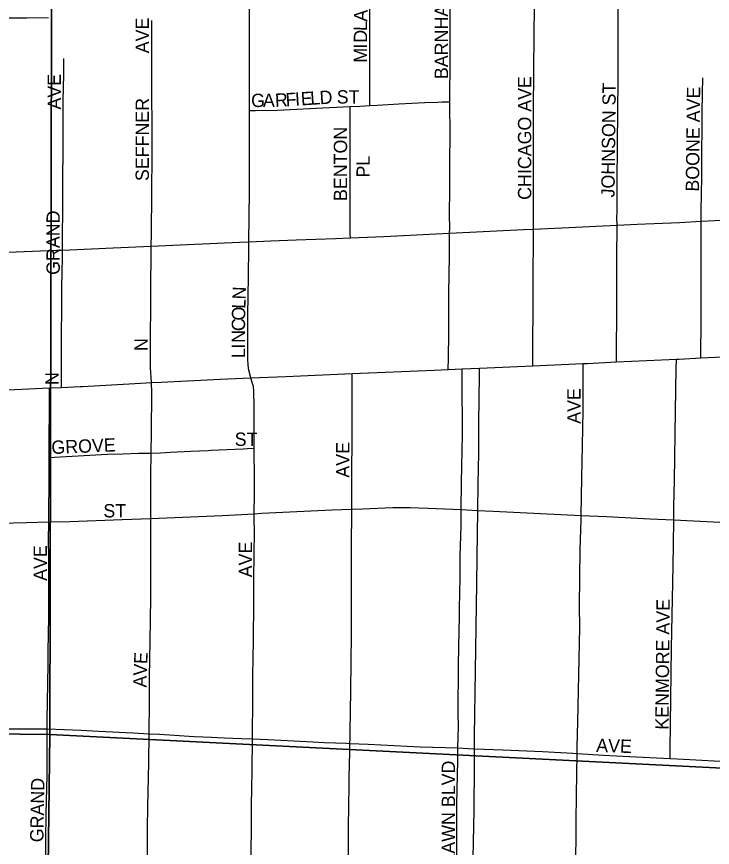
# Model space of a CAD drawing. Extents: x 1584893 to 1934202, y 663575 to 1091909.
# Drawn here: x 1798364 to 1800974, y 942000 to 945118 of the extents above; entities that cross this region are included whole.
import ezdxf

# ---------------------------------------------------------------- set-up
doc = ezdxf.new("R2010")
doc.units = 0
for name, color, linetype in [('GM_X_City_Street', 7, 'Continuous'), ('GM_X_City_Street_Text', 7, 'Continuous'), ('GM_X_Section', 7, 'Continuous'), ('GM_X_State_Route', 7, 'Continuous')]:
    doc.layers.add(name, color=color, linetype=linetype)

msp = doc.modelspace()

# ---------------------------------------------------------------- linework, layer by layer
at = {"layer": 'GM_X_City_Street'}
for points in [[(1799989.1, 944798.5), (1799988.9, 944849.8), (1799989.6, 944906.3), (1799989.6, 944948.8), (1799989.6, 945001.3), (1799989.6, 945038.2), (1799989.5, 945086.1), (1799989.5, 945130.4), (1799990.2, 945177.9), (1799990.4, 945281.6), (1799992.3, 945365.5), (1799992.2, 945418.9), (1799993.2, 945500.1), (1799993.1, 945609.8), (1799994, 945697.4), (1799993.1, 945839.6)], [(1799688.2, 944783.7), (1799688.2, 944799.3), (1799688.1, 944860.2), (1799689.1, 944904.4), (1799689.1, 944965.3), (1799689, 945022.5), (1799689, 945098), (1799689.9, 945217.9), (1799689.9, 945299), (1799689.9, 945355.3), (1799689.9, 945394)], [(1800616.1, 944335), (1800615.8, 944363.7), (1800616, 944384.1), (1800616.4, 944445.8), (1800617.1, 944529.1), (1800617.7, 944601.2), (1800618.3, 944673.2), (1800618.9, 944729.7), (1800619.6, 944801.8), (1800619.8, 944841.7), (1800620.2, 944905.9), (1800620.5, 944961.5), (1800620.4, 945088.2), (1800620.6, 945123), (1800620.9, 945162.1), (1800621.4, 945222), (1800622, 945291.4), (1800622.5, 945362.1)], [(1800302.4, 944320.3), (1800302.6, 944350.2), (1800302.8, 944382.3), (1800303, 944411.5), (1800302.9, 944463), (1800302.7, 944538.6), (1800302.5, 944598.5), (1800302.3, 944669.7), (1800302.7, 944737.4), (1800303.1, 944810.3), (1800303.5, 944869.4), (1800303.9, 944944), (1800304.7, 945020.5), (1800305.1, 945056), (1800306, 945148), (1800306.8, 945228.8), (1800307.3, 945276.6), (1800307.8, 945331.1)], [(1799237.6, 944765), (1799237.8, 944822.1), (1799237.5, 945063.1), (1799237.1, 945167.5), (1799236.5, 945233.4), (1799236.6, 945249.9)], [(1798182, 945113), (1798270.1, 945113.4), (1798401.5, 945113.8), (1798483.7, 945114.8)], [(1798868.7, 944256.5), (1798869, 944303.1), (1798870.5, 944456.2), (1798871.4, 944599.1), (1798871.4, 944726), (1798871.2, 944807.8), (1798871.3, 944977.1), (1798871.3, 945032.4), (1798871.3, 945074.8), (1798871.1, 945102.8)], [(1798535.1, 944242), (1798535.9, 944301.2), (1798536.8, 944384.2), (1798536.8, 944452.4), (1798536.7, 944529.9), (1798537.5, 944594), (1798538.6, 944658.3), (1798538.5, 944734.5), (1798538.5, 944802.8), (1798540.3, 944900.5), (1798540.3, 944960.4)], [(1800931.6, 944350.1), (1800931.7, 944383.6), (1800933, 944454.9), (1800934.1, 944515), (1800933.8, 944564.3), (1800934.5, 944625.1), (1800935.1, 944680.7), (1800936, 944759.6), (1800936.8, 944830), (1800937.5, 944888.5)], [(1799688.2, 944783.7), (1799716.2, 944785.1), (1799797.3, 944790.2), (1799895.3, 944795.4), (1799944.3, 944797.2), (1799960.5, 944797.7), (1799989.1, 944798.5)], [(1799988.1, 944305.2), (1799988.3, 944324.3), (1799988.1, 944373.5), (1799989.2, 944471.6), (1799988.8, 944580.9), (1799989.6, 944668.5), (1799989.1, 944798.5)], [(1799234.7, 944273.1), (1799236.6, 944461.3), (1799237, 944608.5), (1799237.6, 944765)], [(1799237.6, 944765), (1799259.9, 944765.5), (1799341.2, 944767.2), (1799537.1, 944776.2), (1799614.4, 944780.1)], [(1799614.4, 944780.1), (1799651.3, 944782), (1799688.2, 944783.7)], [(1799615.6, 944287.9), (1799615.4, 944303.3), (1799614.5, 944426.9), (1799614.5, 944539.3), (1799614.4, 944663.8), (1799614.4, 944721.9), (1799614.4, 944761.5), (1799614.4, 944780.1)], [(1800616.1, 944335), (1800691, 944338.6), (1800849.9, 944345.7), (1800931.6, 944350.1)], [(1800931, 943836.8), (1800931, 943883.6), (1800931.1, 943937.4), (1800931.2, 944000.8), (1800931.2, 944042.5), (1800931.3, 944131.9), (1800931.5, 944243.1), (1800931.5, 944303.9), (1800931.6, 944350.1)], [(1800931.6, 944350.1), (1800982.9, 944352.7), (1801104.7, 944359.7), (1801220.2, 944363.7)], [(1799988.1, 944305.2), (1800264.9, 944318.5), (1800302.4, 944320.3)], [(1800299.6, 943807.7), (1800299.8, 943848.3), (1800300.3, 943918.7), (1800300.8, 943995.1), (1800301.1, 944050.6), (1800301.6, 944135.7), (1800302, 944199.1), (1800302.2, 944228.7), (1800302.1, 944284.4), (1800302.4, 944320.3)], [(1800302.4, 944320.3), (1800409, 944324.7), (1800564.6, 944332.6), (1800616.1, 944335)], [(1800614.2, 943821.8), (1800614.4, 943862.3), (1800614.5, 943900.5), (1800614.8, 943969.1), (1800615.2, 944078.5), (1800615.4, 944145.4), (1800615.7, 944226.1), (1800616, 944319.9), (1800616.1, 944335)], [(1799234.7, 944273.1), (1799316.7, 944276.6), (1799412.3, 944280.1), (1799560.1, 944285.7), (1799615.6, 944287.9)], [(1799615.6, 944287.9), (1799740.6, 944293.1), (1799937.3, 944302.8), (1799988.1, 944305.2)], [(1799983, 943793.8), (1799983.4, 943836), (1799983.7, 943866.6), (1799984.5, 943899.2), (1799985.2, 944072), (1799986.1, 944158.7), (1799987.4, 944209.6), (1799987.2, 944242.5), (1799988.1, 944305.2)], [(1798535.1, 944242), (1798726, 944249.9), (1798868.7, 944256.5)], [(1798869.3, 943744.5), (1798866, 943799.2), (1798866, 943892), (1798866.8, 944055.6), (1798867.4, 944120.4), (1798868.4, 944211.8), (1798868.7, 944256.5)], [(1798868.7, 944256.5), (1799004.4, 944262.7), (1799200.1, 944270.8), (1799234.7, 944273.1)], [(1799241.7, 943762.3), (1799234.8, 943791.6), (1799231.8, 943810), (1799230.5, 943831.9), (1799231.1, 943873.6), (1799231.1, 943934.5), (1799231.1, 943999), (1799233.8, 944142.8), (1799234.5, 944248.6), (1799234.7, 944273.1)], [(1798170.5, 944225.7), (1798300.3, 944232), (1798513.3, 944241.1), (1798535.1, 944242)], [(1798531.4, 943726.2), (1798531.4, 943778.5), (1798531.4, 943821.8), (1798532.3, 943863.3), (1798532.3, 943893.7), (1798532.2, 943922.7), (1798532.3, 943956.4), (1798533.3, 943988.5), (1798533.1, 944045.8), (1798533.1, 944091.9), (1798534, 944169.4), (1798535, 944204.4), (1798535.1, 944242)], [(1800829.3, 943229.2), (1800829.4, 943235.3), (1800829.5, 943279.2), (1800831.2, 943376.6), (1800835.4, 943636.6), (1800837.9, 943795.6), (1800838.5, 943832.4)], [(1800031.6, 943267.7), (1800033.1, 943369.5), (1800036.3, 943549.5), (1800035.3, 943756.8), (1800035.1, 943796.1)], [(1800093.8, 943264.7), (1800095.1, 943365), (1800097.3, 943479.4), (1800097.8, 943577.5), (1800099.4, 943698.6), (1800100.1, 943757.1), (1800100.6, 943799)], [(1800481.4, 943246.2), (1800484.5, 943388), (1800486.5, 943507.9), (1800488.5, 943638.3), (1800488.8, 943719.2), (1800488.7, 943780.1), (1800488.7, 943816)], [(1799255.2, 943498.1), (1799254.9, 943653.1), (1799253.8, 943712.5), (1799251.6, 943729.3), (1799247.8, 943744.4), (1799241.7, 943762.3)], [(1799620.5, 943269.4), (1799620.9, 943315.8), (1799621.7, 943415.7), (1799622.6, 943521.8), (1799622.8, 943685.9), (1799622.8, 943735.1), (1799622.8, 943778)], [(1798867.8, 943479.6), (1798868.9, 943557.3), (1798871, 943706.6), (1798869.3, 943744.5)], [(1798486.1, 943463.4), (1798486.1, 943503.2), (1798486.2, 943561.3), (1798486.3, 943616), (1798486.4, 943690.7), (1798486.5, 943724.2)], [(1798486.1, 943463.4), (1798506, 943464.5), (1798704.8, 943475.8), (1798762.1, 943477.6), (1798821.1, 943478.9), (1798867.8, 943479.6)], [(1798866.7, 943234.7), (1798867.1, 943318.5), (1798867.4, 943397.5), (1798867.8, 943479.6)], [(1798867.8, 943479.6), (1798902.7, 943481.3), (1798940.2, 943483.1), (1799017.3, 943486.9), (1799082.6, 943489.8), (1799093, 943490.3), (1799213.4, 943495.7), (1799229.7, 943496.6), (1799255.2, 943498.1)], [(1799255.1, 943252.3), (1799255.2, 943282.4), (1799255.5, 943298.7), (1799255.6, 943315), (1799255.4, 943380.4), (1799255.2, 943498.1)], [(1798484.2, 943221.2), (1798484.5, 943267.9), (1798485.2, 943359.9), (1798485.7, 943418.9), (1798486, 943460.4), (1798486.1, 943463.4)], [(1799255.1, 943252.3), (1799283.7, 943253.8), (1799545.9, 943267), (1799620.5, 943269.4)], [(1799614, 942390.5), (1799614.4, 942407.1), (1799614.9, 942442), (1799615.9, 942502.8), (1799617.2, 942595.7), (1799618.6, 942686), (1799619.4, 942807), (1799619.6, 942848.9), (1799619.3, 942963.8), (1799619.3, 943123.1), (1799620.5, 943269.4)], [(1799620.5, 943269.4), (1799660.7, 943270.6), (1799775.1, 943275), (1799806.7, 943275.5), (1799840.2, 943275.6), (1799905.6, 943273.6), (1800031.6, 943267.7)], [(1800019.1, 942373.7), (1800019.6, 942411.9), (1800020.7, 942455.1), (1800020.5, 942504.2), (1800021.7, 942684.3), (1800023.9, 942815.2), (1800025.1, 942864.2), (1800025, 942896.7), (1800027.3, 943011.2), (1800027.4, 943076.6), (1800027.9, 943092.7), (1800030.7, 943206.2), (1800031.6, 943267.7)], [(1800031.6, 943267.7), (1800093.8, 943264.7)], [(1800081.2, 942370.2), (1800081.4, 942417.6), (1800088.6, 942907.8), (1800090.3, 942989.4), (1800091.5, 943087.4), (1800093.8, 943264.7)], [(1800093.8, 943264.7), (1800150.8, 943261.9), (1800481.4, 943246.2)], [(1798484.2, 943221.2), (1798562.9, 943222.6), (1798759.4, 943230.3), (1798866.7, 943234.7)], [(1798860.8, 942426.7), (1798861.2, 942459), (1798862, 942513.4), (1798862.2, 942640.4), (1798864, 942772.4), (1798867.2, 942937.2), (1798866.7, 943217), (1798866.7, 943234.7)], [(1798866.7, 943234.7), (1799136.4, 943245.4), (1799255.1, 943252.3)], [(1799248.5, 942407.3), (1799248.8, 942435.9), (1799249.6, 942536.6), (1799250.3, 942625.1), (1799251.1, 942727.5), (1799252.2, 942759.8), (1799253.3, 942936.8), (1799253.6, 942987.9), (1799254.9, 943118.3), (1799255.5, 943167.9), (1799255.1, 943249.7), (1799255.1, 943252.3)], [(1800466.1, 942352), (1800466.7, 942377.5), (1800469.2, 942471.7), (1800475.9, 942825.7), (1800475.8, 942906), (1800477.7, 943117.5), (1800481.1, 943229.4), (1800481.4, 943246.2)], [(1800481.4, 943246.2), (1800576.3, 943241.6), (1800739.6, 943233.2), (1800829.3, 943229.2)], [(1800815.3, 942333.2), (1800815.8, 942368.3), (1800820.9, 942747.3), (1800827, 943056.2), (1800827.9, 943136.8), (1800829.3, 943229.2)], [(1800829.3, 943229.2), (1801001.3, 943221.1), (1801093.2, 943217), (1801165, 943216.1), (1801175.4, 943215.9)], [(1798105.1, 943208.3), (1798139.2, 943210), (1798187, 943213.1), (1798218.5, 943214.7), (1798300.3, 943217.4), (1798400.3, 943219.6), (1798484.2, 943221.2)], [(1798478.2, 942444.8), (1798478.7, 942483.9), (1798479.3, 942542), (1798480.2, 942615.8), (1798481.4, 942685.3), (1798482.2, 942730.4), (1798483.5, 942806), (1798484.4, 942858), (1798484.1, 942962.3), (1798484, 943022.2), (1798483.8, 943093.4), (1798483.6, 943150.9), (1798484.2, 943221.2)], [(1798099.2, 942445.8), (1798114.4, 942445.4), (1798343.6, 942445.1), (1798409.1, 942445.2), (1798474.4, 942445), (1798478.2, 942444.8)], [(1798470.5, 941793.7), (1798472.1, 941880.8), (1798472.1, 941913.4), (1798473.1, 942027.1), (1798474.3, 942125.1), (1798477.5, 942271.5), (1798478.2, 942351.9), (1798478.4, 942427.4), (1798478.2, 942444.8)], [(1798478.2, 942444.8), (1798605.1, 942439.7), (1798670.4, 942436.7), (1798801.2, 942430.4), (1798860.8, 942426.7)], [(1798852.4, 941766.3), (1798852.6, 941789), (1798854.4, 941956), (1798855.1, 942070.8), (1798855.9, 942152.9), (1798859.2, 942316.8), (1798860.8, 942426.7)], [(1798860.8, 942426.7), (1798899.4, 942424.3), (1799030.2, 942416.5), (1799094.7, 942413.5), (1799142.7, 942411.2), (1799207.7, 942408.8), (1799248.5, 942407.3)], [(1799222.1, 940623.1), (1799222.8, 940635.7), (1799225.9, 940691.6), (1799226.7, 940702.9), (1799226.9, 940721.3), (1799229.8, 940997.2), (1799232.1, 941087.5), (1799233.5, 941157.9), (1799235.2, 941244.7), (1799238.1, 941435.9), (1799239.2, 941507.8), (1799240.1, 941567.6), (1799240.6, 941682.2), (1799241.2, 941773.4), (1799241.8, 941877.3), (1799243, 941971.3), (1799244.4, 942082.5), (1799245.3, 942157.1), (1799247, 942287.4), (1799248.5, 942407.3)], [(1799248.5, 942407.3), (1799305.8, 942405.2), (1799452.8, 942397.8), (1799518.4, 942394.2), (1799600.5, 942391.1), (1799614, 942390.5)], [(1799593.8, 940548.2), (1799593.9, 940583.6), (1799594, 940644.3), (1799594, 940695.6), (1799594.1, 940758.1), (1799594.7, 940811), (1799596.4, 940964.4), (1799597, 941025.5), (1799597.9, 941103.6), (1799598.9, 941195.6), (1799600.2, 941319), (1799601.7, 941455.2), (1799602.4, 941558.5), (1799603.2, 941627.2), (1799604.1, 941704.4), (1799605, 941784.3), (1799608.3, 941964.2), (1799608, 942029.8), (1799608.7, 942069.9), (1799610.1, 942162), (1799611.2, 942225.3), (1799611.7, 942261.8), (1799613.3, 942358.7), (1799614, 942390.5)], [(1799614, 942390.5), (1799682.3, 942387.7), (1799731, 942384.8), (1799877.6, 942378), (1800019.1, 942373.7)], [(1800005.2, 941130.5), (1800005.7, 941177.3), (1800006.1, 941232), (1800006.1, 941281), (1800009.1, 941362.1), (1800009.1, 941403.9), (1800010.2, 941495.1), (1800011.3, 941581), (1800012.3, 941661.8), (1800012.6, 941682.6), (1800013.5, 941754.1), (1800013.9, 941823.2), (1800014.6, 941929.2), (1800015, 941982.8), (1800015, 942074.2), (1800015.1, 942113.3), (1800015.2, 942162.2), (1800018.3, 942325.9), (1800019.1, 942373.7)], [(1800019.1, 942373.7), (1800057.9, 942371), (1800081.2, 942370.2)], [(1800064, 941133.9), (1800068.4, 941404.8), (1800070, 941633.6), (1800076.3, 941960.6), (1800079.7, 942140), (1800080.9, 942303.2), (1800081.2, 942370.2)], [(1800081.2, 942370.2), (1800189, 942366.3), (1800335.9, 942359.9), (1800450.3, 942353), (1800466.1, 942352)], [(1800453.6, 941147.5), (1800457.6, 941460.2), (1800459.2, 941788.1), (1800461.7, 941968.3), (1800462.4, 942033.4), (1800462.9, 942098.1), (1800464.2, 942196), (1800466.1, 942352)], [(1800466.1, 942352), (1800564.7, 942345.7), (1800662.8, 942341.2), (1800815.3, 942333.2)], [(1800815.3, 942333.2), (1800843, 942331.8), (1801072.3, 942320), (1801168.5, 942314.6)]]:
    msp.add_lwpolyline(points, dxfattribs=at)
at = {"layer": 'GM_X_Section'}
for points in [[(1793155.7, 947768.8), (1798501.2, 947724.3), (1798488.5, 942423.4), (1793145.7, 942483.9)], [(1803831.3, 947571.5), (1803783.9, 942158.7), (1798488.5, 942423.4), (1798501.2, 947724.3)], [(1793145.7, 942483.9), (1798488.5, 942423.4), (1798422.1, 937164.9), (1793117.6, 937197.1)], [(1798488.5, 942423.4), (1803783.9, 942158.7), (1803718.7, 937104.2), (1798422.1, 937164.9)]]:
    msp.add_lwpolyline(points, close=True, dxfattribs=at)
at = {"layer": 'GM_X_State_Route'}
for points in [[(1798610.6, 943729.8), (1798807.4, 943741.3), (1798849.7, 943743.8), (1798869.3, 943744.5), (1798906.4, 943746.6), (1799126.7, 943756.8), (1799241.7, 943762.3), (1799373.6, 943767.4), (1799622.8, 943778), (1799684.9, 943780.7), (1799930.5, 943791.5), (1799983, 943793.8), (1800035.1, 943796.1), (1800100.6, 943799), (1800299.6, 943807.7), (1800488.7, 943816), (1800504, 943816.6), (1800614.2, 943821.8), (1800838.5, 943832.4), (1800849.1, 943832.9), (1800931, 943836.8), (1801013.3, 943840.8)], [(1796769.1, 943652.5), (1796794.7, 943652.7), (1796865.3, 943653.5), (1797000.7, 943658.9), (1797085.9, 943662.3), (1797519.5, 943679.6), (1797527.4, 943680), (1797781.8, 943691.6), (1797913.1, 943697.5), (1798000.8, 943701.5), (1798044.3, 943703.5), (1798170.4, 943709.6), (1798356.5, 943718.6), (1798486.5, 943724.2), (1798531.4, 943726.2), (1798601.7, 943729.2), (1798610.6, 943729.8)]]:
    msp.add_lwpolyline(points, dxfattribs=at)

# ---------------------------------------------------------------- texts
at = {"layer": 'GM_X_City_Street_Text'}
for s, rotation, p in [('BARNHART ST', 90, (1799981.9, 944883.5)), ('A', 88.0326, (1799678.6, 945098.7)), ('AVE', 90, (1798859.9, 944980.3)), ('L', 89.5902, (1799678.3, 945063.9)), ('D', 89.9812, (1799678.3, 945019.9)), ('I', 89.9563, (1799678.3, 944997.9)), ('M', 89.9818, (1799678.3, 944945.1)), ('AVE', 90, (1798529.9, 944769.1)), ('CHICAGO AVE', 90, (1800294.3, 944430.3)), ('JOHNSON ST', 89.3192, (1800606.6, 944439)), ('BOONE AVE', 89.2914, (1800923.4, 944460.9)), ('G', 0.0437, (1799243.3, 944778.5)), ('A', 0.3195, (1799287.5, 944778.6)), ('R', 2.6298, (1799333.7, 944778.9)), ('F', 3.6301, (1799374.2, 944780.7)), ('I', 3.6424, (1799409.4, 944783)), ('E', 3.6551, (1799431.3, 944784.4)), ('L', 3.636, (1799466.5, 944786.6)), ('D', 3.6479, (1799501.6, 944788.8)), ('ST', 0, (1799564.5, 944791.7)), ('SEFFNER', 90, (1798859.9, 944500.7)), ('BENTON', 90, (1799603.4, 944425.9)), ('PL', 90, (1799688.5, 944513.9)), ('GRAND', 90, (1798525.5, 944148.7)), ('N', 87.7041, (1799222.9, 944055.7)), ('L', 87.7869, (1799221.6, 944020.6)), ('O', 88.8853, (1799220.7, 943976.8)), ('C', 89.9757, (1799220.7, 943937.5)), ('N', 89.9781, (1799220.7, 943893.5)), ('N', 90, (1798855.5, 943862.7)), ('I', 89.985, (1799220.7, 943871.5)), ('L', 89.9727, (1799220.7, 943836.3)), ('N', 90, (1798521.1, 943735.1)), ('AVE', 90, (1800479.1, 943589.9)), ('ST', 0, (1799181.7, 943506.9)), ('GROVE', 2.3892, (1798494.9, 943476.1)), ('AVE', 90, (1799612.2, 943387.5)), ('ST', 0, (1798688.9, 943238.5)), ('AVE', 90, (1799247, 943013.5)), ('AVE', 90, (1798477, 943000.3)), ('KENMORE AVE', 89.433, (1800809.1, 942441.6)), ('E', 87.158, (1798853.4, 942687.2)), ('V', 87.5076, (1798851.5, 942643.3)), ('A', 89.3661, (1798851.1, 942599.8)), ('AVE', 358.0264, (1800537.2, 942358.5)), ('FOREST LAWN BLVD', 90, (1800008.2, 941649.5)), ('GRAND', 89.0282, (1798463.9, 942018.9))]:
    msp.add_text(s, height=50, rotation=rotation, dxfattribs=at).set_placement(p)

doc.saveas('drawing.dxf')
